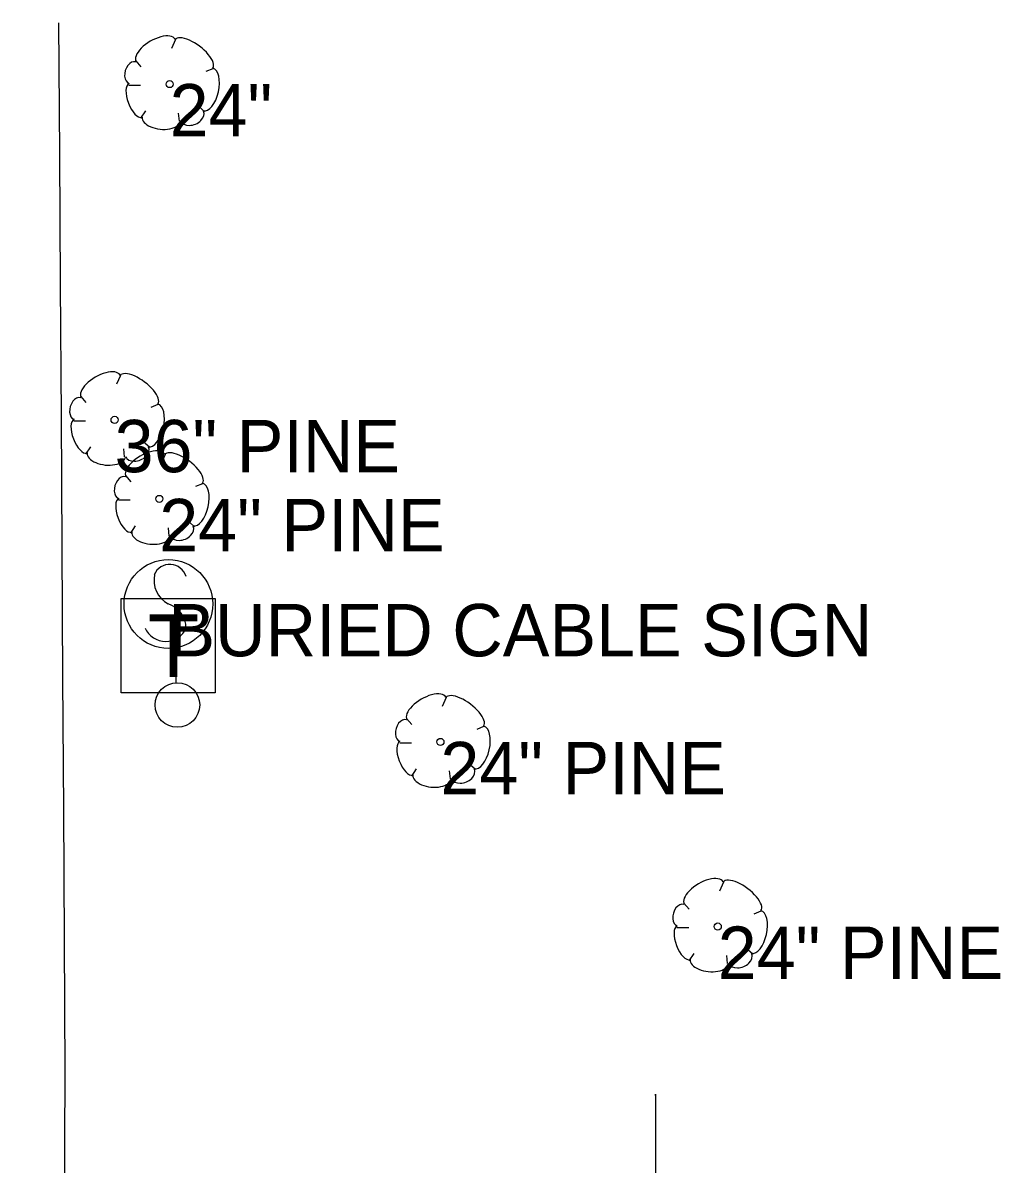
# Model space of a CAD drawing. Extents: x 1441650 to 1491889, y 345904 to 358319.
# Drawn here: x 1464307.7 to 1464401.1, y 350339.6 to 350448.6 of the extents above; entities that cross this region are included whole.
import ezdxf

# ---------------------------------------------------------------- set-up
doc = ezdxf.new("R2010")
doc.units = 0
for name, color, linetype in [('S_BUILDING', 7, 'Continuous'), ('S_EDGE_PAVEMENT', 7, 'Continuous'), ('S_SIGN', 7, 'Continuous'), ('S_SIGN_ANNOT', 7, 'Continuous'), ('S_STR_PT_SYM', 7, 'Continuous'), ('S_TELEPHONE_UTILITIES', 7, 'Continuous'), ('S_TREE', 7, 'Continuous'), ('S_TREE_ANNOT', 7, 'Continuous'), ('S_UTILITY_POLE', 7, 'Continuous')]:
    doc.layers.add(name, color=color, linetype=linetype)

msp = doc.modelspace()

# ---------------------------------------------------------------- linework, layer by layer
at = {"layer": 'S_BUILDING'}
msp.add_line((1464368.16, 350346.21), (1464368.12, 350285.41), dxfattribs=at)
at = {"layer": 'S_EDGE_PAVEMENT'}
msp.add_lwpolyline([(1464316.69, 350163.48), (1464310.73, 350173.13), (1464307.71, 350182.06), (1464308.83, 350204.69), (1464309.95, 350221.71), (1464311.07, 350238.74), (1464311.15, 350252.45), (1464311.24, 350266.16), (1464311.33, 350279.87), (1464311.42, 350293.58), (1464311.5, 350307.28), (1464311.59, 350320.99), (1464311.68, 350334.7), (1464311.77, 350348.41), (1464311.69, 350360.94), (1464311.62, 350373.46), (1464311.54, 350385.99), (1464311.47, 350398.52), (1464311.39, 350411.05), (1464311.31, 350423.58), (1464311.24, 350436.1), (1464311.16, 350448.63)], dxfattribs=at)
at = {"layer": 'S_SIGN'}
msp.add_circle((1464321.62, 350393.1), 4.24, dxfattribs=at)
for centre, radius, start, end in [((1464321.75, 350395.26), 1.62, 16.5258, 156.8957), ((1464322.79, 350395.36), 2.55, 167.1196, 241.9813), ((1464320.92, 350390.82), 2.38, 358.6529, 73.7063), ((1464321.36, 350391.7), 2.17, 204.641, 335.359)]:
    msp.add_arc(centre, radius, start, end, dxfattribs=at)
at = {"layer": 'S_STR_PT_SYM'}
msp.add_lwpolyline([(1464368.16, 350346.21), (1464368.16, 350346.26), (1464368.16, 350346.21), (1464368.11, 350346.21), (1464368.16, 350346.21), (1464368.16, 350346.16), (1464368.16, 350346.21), (1464368.21, 350346.21)], dxfattribs=at)
at = {"layer": 'S_TELEPHONE_UTILITIES'}
msp.add_lwpolyline([(1464317.1, 350384.62), (1464317.1, 350393.62), (1464326.1, 350393.62), (1464326.1, 350384.62)], close=True, dxfattribs=at)
at = {"layer": 'S_TREE'}
for p, q in [((1464322.29, 350447.03), (1464321.91, 350446.18)), ((1464318.5, 350445.01), (1464319, 350444.43)), ((1464325.86, 350444.24), (1464325.2, 350443.97)), ((1464317.84, 350442.69), (1464318.96, 350442.69)), ((1464325.08, 350440.13), (1464324.62, 350440.56)), ((1464319, 350439.51), (1464319.47, 350440.21)), ((1464322.68, 350439.24), (1464322.6, 350440.01)), ((1464317.04, 350414.94), (1464316.65, 350414.09)), ((1464313.24, 350412.92), (1464313.74, 350412.34)), ((1464320.6, 350412.15), (1464319.94, 350411.88)), ((1464312.58, 350410.6), (1464313.71, 350410.6)), ((1464313.74, 350407.42), (1464314.21, 350408.12)), ((1464317.43, 350407.15), (1464317.35, 350407.93)), ((1464319.83, 350408.04), (1464319.36, 350408.47)), ((1464321.31, 350407.38), (1464320.93, 350406.53)), ((1464317.52, 350405.37), (1464318.02, 350404.78)), ((1464324.88, 350404.59), (1464324.22, 350404.32)), ((1464316.86, 350403.04), (1464317.98, 350403.04)), ((1464318.02, 350399.86), (1464318.48, 350400.56)), ((1464321.7, 350399.59), (1464321.62, 350400.37)), ((1464324.1, 350400.48), (1464323.64, 350400.91)), ((1464348.17, 350384.17), (1464347.79, 350383.31)), ((1464344.38, 350382.15), (1464344.88, 350381.57)), ((1464351.74, 350381.38), (1464351.08, 350381.11)), ((1464343.72, 350379.83), (1464344.84, 350379.83)), ((1464344.88, 350376.65), (1464345.34, 350377.35)), ((1464348.56, 350376.38), (1464348.48, 350377.15)), ((1464350.96, 350377.27), (1464350.5, 350377.7)), ((1464374.67, 350366.53), (1464374.28, 350365.67)), ((1464370.87, 350364.51), (1464371.37, 350363.93)), ((1464378.23, 350363.74), (1464377.57, 350363.46)), ((1464370.21, 350362.19), (1464371.33, 350362.19)), ((1464371.37, 350359.01), (1464371.84, 350359.71)), ((1464377.46, 350359.63), (1464376.99, 350360.05)), ((1464375.05, 350358.74), (1464374.98, 350359.51))]:
    msp.add_line(p, q, dxfattribs=at)
for centre in [(1464321.74, 350442.78), (1464316.48, 350410.69), (1464320.75, 350403.14), (1464347.61, 350379.92), (1464374.11, 350362.28)]:
    msp.add_circle(centre, 0.341, dxfattribs=at)
for centre, major_axis, ratio, start_param, end_param in [((1464320.4, 350445.99), (1.86, 1.08), 0.471018, 0, 3.141593), ((1464324.05, 350445.66), (-1.81, 1.36), 0.405113, 3.141593, 6.283186), ((1464318.17, 350443.87), (0.31, 1.03), 0.646762, 0, 3.141593), ((1464325.41, 350442.25), (0.46, 2.04), 0.482994, 3.141593, 6.283185), ((1464318.47, 350441.22), (-0.61, 1.6), 0.420543, 6.283185, 9.424777), ((1464320.93, 350439.44), (-1.83, 0.19), 0.529943, 0, 3.141593), ((1464323.89, 350439.73), (1.09, 0.46), 0.711534, 3.141592, 6.283185), ((1464315.14, 350413.9), (1.86, 1.08), 0.471018, 0, 3.141593), ((1464318.8, 350413.57), (-1.81, 1.36), 0.405113, 3.141593, 6.283186), ((1464312.91, 350411.78), (0.31, 1.03), 0.646762, 0, 3.141593), ((1464320.15, 350410.16), (0.46, 2.04), 0.482994, 3.141593, 6.283185), ((1464313.22, 350409.13), (-0.61, 1.6), 0.420543, 6.283185, 9.424777), ((1464319.42, 350406.34), (1.86, 1.08), 0.471018, 0, 3.141593), ((1464318.63, 350407.64), (1.09, 0.46), 0.711534, 3.141592, 6.283185), ((1464323.07, 350406.01), (-1.81, 1.36), 0.405113, 3.141593, 6.283186), ((1464315.68, 350407.35), (-1.83, 0.19), 0.529943, 0, 3.141593), ((1464317.18, 350404.22), (0.31, 1.03), 0.646762, 0, 3.141593), ((1464324.43, 350402.61), (0.46, 2.04), 0.482994, 3.141593, 6.283185), ((1464317.49, 350401.57), (-0.61, 1.6), 0.420543, 6.283185, 9.424777), ((1464319.95, 350399.79), (-1.83, 0.19), 0.529943, 0, 3.141593), ((1464322.91, 350400.08), (1.09, 0.46), 0.711534, 3.141592, 6.283185), ((1464346.28, 350383.12), (1.86, 1.08), 0.471018, 0, 3.141593), ((1464349.93, 350382.8), (-1.81, 1.36), 0.405113, 3.141593, 6.283186), ((1464344.04, 350381.01), (0.31, 1.03), 0.646762, 0, 3.141593), ((1464351.29, 350379.39), (0.46, 2.04), 0.482994, 3.141593, 6.283185), ((1464344.35, 350378.36), (-0.61, 1.6), 0.420543, 6.283185, 9.424777), ((1464349.77, 350376.87), (1.09, 0.46), 0.711534, 3.141592, 6.283185), ((1464346.81, 350376.58), (-1.83, 0.19), 0.529943, 0, 3.141593), ((1464372.77, 350365.48), (1.86, 1.08), 0.471018, 0, 3.141593), ((1464376.43, 350365.16), (-1.81, 1.36), 0.405113, 3.141593, 6.283186), ((1464370.54, 350363.37), (0.31, 1.03), 0.646762, 0, 3.141593), ((1464377.78, 350361.75), (0.46, 2.04), 0.482994, 3.141593, 6.283185), ((1464370.84, 350360.72), (-0.61, 1.6), 0.420543, 6.283185, 9.424777), ((1464376.26, 350359.23), (1.09, 0.46), 0.711534, 3.141592, 6.283185), ((1464373.3, 350358.94), (-1.83, 0.19), 0.529943, 0, 3.141593)]:
    msp.add_ellipse(centre, major_axis=major_axis, ratio=ratio, start_param=start_param, end_param=end_param, dxfattribs=at)
at = {"layer": 'S_UTILITY_POLE'}
msp.add_line((1464322.36, 350385.59), (1464322.36, 350387.69), dxfattribs=at)
msp.add_circle((1464322.48, 350383.45), 2.13, dxfattribs=at)

# ---------------------------------------------------------------- texts
at = {"layer": 'S_SIGN_ANNOT'}
msp.add_text('BURIED CABLE SIGN', height=5, dxfattribs=at).set_placement((1464321.62, 350388.1))
at = {"layer": 'S_TELEPHONE_UTILITIES'}
msp.add_text('T', height=6, rotation=360, dxfattribs=at).set_placement((1464319.66, 350386.12))
at = {"layer": 'S_TREE_ANNOT'}
for s, p in [('24"', (1464321.74, 350437.78)), ('36" PINE', (1464316.48, 350405.69)), ('24" PINE', (1464320.75, 350398.14)), ('24" PINE', (1464347.61, 350374.92)), ('24" PINE', (1464374.11, 350357.28))]:
    msp.add_text(s, height=5, dxfattribs=at).set_placement(p)

doc.saveas('drawing.dxf')
